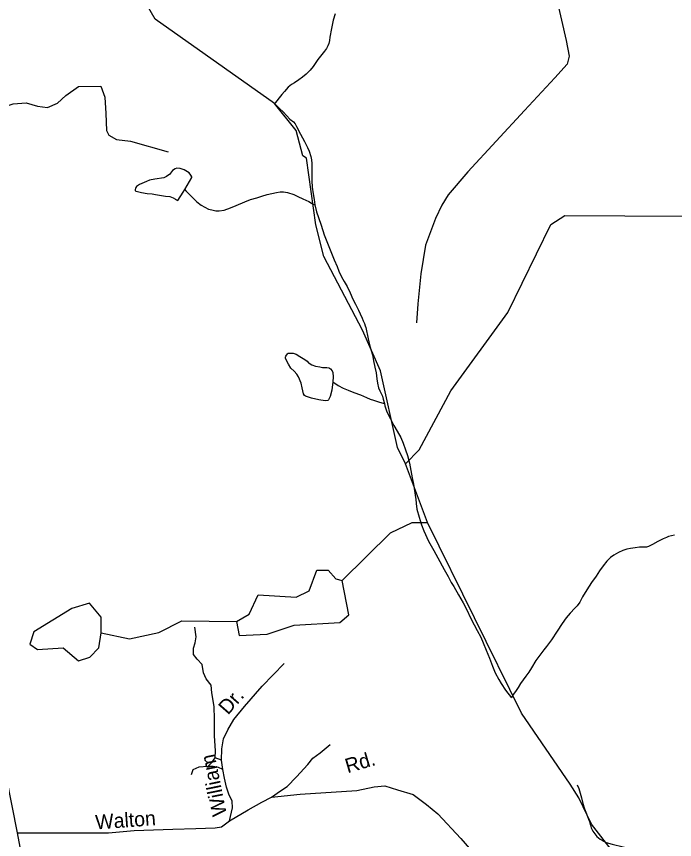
# Model space of a CAD drawing. Extents: x 2126262 to 2293712, y 749403 to 919119.
# Drawn here: x 2161171 to 2165466, y 819060 to 824437 of the extents above; entities that cross this region are included whole.
import ezdxf

# ---------------------------------------------------------------- set-up
doc = ezdxf.new("R2010")
doc.units = 0
for name, color, linetype in [('Exist Hydrographic Creek Single Shore', 7, 'Continuous'), ('Exist Hydrographic Misc Water Feature', 7, 'Continuous'), ('Exist Hydrographic Pond Under 1500 Sq Ft', 7, 'Continuous'), ('Exist Road Non-System Type 51', 7, 'Continuous'), ('Exist Road Non-System Type 51 Label', 7, 'Continuous'), ('Exist Road Primary NC Attributed', 7, 'Continuous')]:
    doc.layers.add(name, color=color, linetype=linetype)

msp = doc.modelspace()

# ---------------------------------------------------------------- linework, layer by layer
at = {"layer": 'Exist Hydrographic Creek Single Shore'}
msp.add_line((2163853.4, 821131.9), (2163709.5, 821515.4), dxfattribs=at)
for points in [[(2163709.5, 821515.4), (2163658.4, 821621.5), (2163547.5, 822122.4), (2163429.4, 822387.3), (2163176.5, 822868.2), (2163125.5, 823075.9), (2163064.4, 823510.3), (2163039.4, 823527.1), (2162997.5, 823692.1), (2162854.4, 823868.9), (2162076.4, 824419.7), (2161832.4, 824844.7), (2161823.4, 824943.2), (2161781.4, 824993.3), (2161645.4, 825484.9), (2161511.5, 825641.9), (2161361.4, 825743.4), (2160952.5, 825896.2), (2160708.5, 826163.7), (2160667.5, 826161.3)], [(2164786.2, 819421.7), (2164468.4, 819885.7), (2163853.4, 821131.9)], [(2165905.6, 815065), (2165946.6, 816806.3), (2166052.6, 817197.7), (2166026.8, 817273.7), (2165875.6, 817457.3), (2165807.8, 817655.5), (2165813.7, 818147.5), (2165745.6, 818378.6), (2165653.8, 818564.2), (2165410.8, 818812), (2165276.7, 818903.3), (2165067.7, 818976.5), (2164924.6, 819159.9), (2164840.7, 819332.3), (2164786.2, 819421.7)]]:
    msp.add_lwpolyline(points, dxfattribs=at)
at = {"layer": 'Exist Hydrographic Misc Water Feature'}
for points in [[(2163250.5, 824453.5), (2163238.8, 824413.4), (2163227.3, 824357.6), (2163217, 824301.5), (2163213.4, 824279.3), (2163209.5, 824261.2), (2163203.5, 824245.6), (2163193.7, 824227.1), (2163181.6, 824211.1), (2163163.9, 824189.1), (2163138.3, 824155.2), (2163108.4, 824111), (2163088.3, 824086.9), (2163062.6, 824060.7), (2163036.8, 824040.3), (2163013, 824022.4), (2162985.3, 824004.3), (2162967.1, 823992), (2162943.3, 823974.1), (2162919.5, 823945.7), (2162903.7, 823927.8), (2162885.7, 823905.7), (2162869.9, 823885.4), (2162861.9, 823875.7), (2162858, 823867.3)], [(2162858, 823867.3), (2162859.8, 823863.4), (2162887.9, 823835.6), (2162911.9, 823813.7), (2162934.5, 823788), (2162956.2, 823766), (2162978.4, 823748.1), (2162990.5, 823734.5), (2162998.5, 823718.3), (2163024.9, 823668.4), (2163051.4, 823620.6), (2163069.4, 823581), (2163081.7, 823556.8), (2163091.8, 823522.8), (2163095.7, 823501.1), (2163098.1, 823476.8), (2163098.3, 823426.9), (2163098.7, 823363.1), (2163100.6, 823321.1), (2163107.1, 823279.1), (2163113.3, 823241.3), (2163119.4, 823207)], [(2162269.1, 823306.5), (2162314.8, 823384.7), (2162315, 823390.4), (2162308.5, 823400.3), (2162298.6, 823414.4), (2162264.4, 823434.2), (2162238.5, 823444.2), (2162218.4, 823446), (2162206.8, 823442.1), (2162188.5, 823429.8), (2162168.8, 823405.6), (2162159, 823397.8), (2162150.8, 823391.7), (2162132.7, 823383.5), (2162074.9, 823373.2), (2162038.6, 823366.9), (2162019.1, 823358.9), (2161974.8, 823338.8), (2161955.2, 823326.8), (2161947.6, 823314.5), (2161945.3, 823306.3), (2161945.1, 823300.7), (2161949.2, 823296.4), (2161961.3, 823292.6), (2161987.6, 823286.6), (2162023, 823280.8), (2162057.3, 823277.2), (2162077.6, 823273.3), (2162143.4, 823263.8), (2162171.7, 823259.9), (2162193.6, 823251.7), (2162207.8, 823243.9), (2162215.8, 823238.2), (2162223.6, 823234.2), (2162259.2, 823288.5), (2162269.1, 823306.5)], [(2162269.1, 823306.5), (2162277.1, 823298.3), (2162315.6, 823258.8), (2162347.6, 823226.8), (2162375.9, 823204.7), (2162399.9, 823191.3), (2162423.9, 823179.2), (2162445.8, 823173.4), (2162472.1, 823167.4), (2162493.8, 823167.8), (2162525.8, 823171.8), (2162567.9, 823186.2), (2162605.8, 823202.4), (2162661.6, 823226.4), (2162697.7, 823240.8), (2162739.1, 823253.2), (2162773.1, 823263.1), (2162807.6, 823273.3), (2162837.1, 823279.4), (2162869.1, 823287.9), (2162893.1, 823292), (2162913.2, 823292.2), (2162940.8, 823288), (2162981, 823274.2), (2163007.3, 823260.5), (2163041.1, 823244.8), (2163079.3, 823229), (2163095.7, 823217.1), (2163107.3, 823211.3), (2163119.4, 823207)], [(2163119.4, 823207), (2163130.1, 823161.2), (2163142, 823123.3), (2163160, 823073.5), (2163178.7, 823011.4), (2163200.8, 822955.8), (2163218.9, 822911.6), (2163245.3, 822848), (2163264, 822804.2), (2163276.1, 822772.4), (2163292.3, 822736.3), (2163310.1, 822706.3), (2163328.8, 822672.3), (2163349.1, 822630.7), (2163366.9, 822590.6), (2163383.1, 822556.9), (2163403, 822519.1), (2163415.3, 822493.3), (2163427.6, 822467.1), (2163434, 822449), (2163442, 822431.2), (2163447.9, 822415.3), (2163452, 822405.3), (2163466.6, 822331.3), (2163476.4, 822283.6), (2163495.3, 822227.6), (2163501.3, 822187.8), (2163509.2, 822145.6), (2163517.7, 822109.8), (2163523.8, 822069.9), (2163527.9, 822041.7), (2163534.1, 822012), (2163542.3, 821992.1), (2163554.4, 821970), (2163560.5, 821956), (2163564.8, 821935.9), (2163572.8, 821907.9)], [(2163709.5, 821515.4), (2163800.5, 821605.4), (2164006.4, 821991.6), (2164378.6, 822502.3), (2164658.4, 823077.2), (2164750.5, 823137.6), (2165533.4, 823131.3)], [(2163236.1, 822050.1), (2163228.5, 821996.1), (2163218.5, 821954.2), (2163212.3, 821940.2), (2163206.8, 821932.1), (2163202.7, 821928.2), (2163184.9, 821926), (2163144.7, 821931.7), (2163096.5, 821943.5), (2163056.7, 821957.2), (2163050.5, 821961), (2163044.6, 821971.2), (2163036.4, 822011), (2163028.2, 822041), (2163011.8, 822082.9), (2162999.9, 822100.9), (2162983.7, 822118.8), (2162961.3, 822140.4), (2162945.4, 822166.3), (2162933.3, 822188.5), (2162927.5, 822204.4), (2162927.1, 822210.5), (2162929.4, 822218.3), (2162939, 822232.6), (2162945.1, 822236.6), (2162954.8, 822238.3), (2162976.9, 822236.6), (2162996.8, 822230.8), (2163021, 822214.9), (2163053.4, 822195), (2163067.4, 822185.2), (2163077.2, 822175.2), (2163081.3, 822171.3), (2163099.6, 822161.2), (2163121.7, 822153.5), (2163151.6, 822147.7), (2163169.3, 822143.8), (2163197.4, 822144), (2163209.9, 822141.8), (2163213.8, 822139.9), (2163221.6, 822135.9), (2163231.6, 822122.2), (2163235.9, 822110.2), (2163237.8, 822081.9), (2163236.1, 822050.1)], [(2163236.1, 822050.1), (2163270.2, 822026.3), (2163302.3, 822008.5), (2163336.2, 821994.8), (2163372.1, 821980.9), (2163416.8, 821965.2), (2163456.5, 821947.4), (2163480.5, 821937.7), (2163500.4, 821929.8), (2163541, 821918), (2163564.8, 821910), (2163572.8, 821907.9)], [(2163572.8, 821907.9), (2163574.9, 821894.2), (2163589, 821854.3), (2163611.6, 821808.4), (2163633.5, 821764.5), (2163656.1, 821728.6), (2163680.1, 821686.8), (2163694.2, 821649), (2163710.6, 821606.7), (2163722.5, 821569.2), (2163736.9, 821519.2), (2163745.1, 821471.3), (2163753.5, 821423.4), (2163763.5, 821381.3), (2163772.1, 821325.2), (2163776, 821295.4)], [(2163776, 821295.4), (2163778.3, 821283.3), (2163780.3, 821255.4), (2163784.6, 821217.4), (2163798.6, 821165.4), (2163812.9, 821121.8)], [(2163297.5, 820753), (2163612.5, 821064.7), (2163753.6, 821130.7), (2163853.4, 821131.9)], [(2163812.9, 821121.8), (2163815, 821115.8), (2163829.5, 821075.9), (2163859.9, 821010.1), (2163894.1, 820948.1), (2163922.2, 820900.4), (2163962.8, 820824.5), (2163989.1, 820778.7), (2164009.4, 820738.8), (2164025.4, 820712.8), (2164055.9, 820659.1), (2164086.1, 820605.5), (2164112.3, 820555.6), (2164132.4, 820513.7), (2164159.1, 820461.7), (2164178.9, 820425.8), (2164201.5, 820381.9), (2164217.3, 820344.2), (2164237.8, 820296.5), (2164257.9, 820244.3), (2164278.2, 820192.6), (2164296.4, 820148.8), (2164319, 820104.9), (2164335, 820078.9), (2164363.1, 820035.3), (2164401.4, 819985.3)], [(2165467.1, 821049), (2165427.1, 821038.8), (2165413.4, 821032.7), (2165391.2, 821024.7), (2165357.6, 821006.3), (2165323.5, 820988.3), (2165295.7, 820974.3), (2165283.6, 820970.1), (2165267.8, 820969.9), (2165237.6, 820969.7), (2165209.7, 820965.8), (2165179.6, 820961.4), (2165155.6, 820957.3), (2165129.6, 820949.1), (2165099.6, 820934.9), (2165070.1, 820918.7), (2165048.4, 820902.5), (2165024, 820878.6), (2165000.2, 820848.6), (2164976.8, 820814.4), (2164954.9, 820780.4), (2164925.3, 820738.2), (2164893.3, 820691.9), (2164865.9, 820645.8), (2164847.8, 820611.6), (2164829.8, 820587.5), (2164816, 820571.3), (2164786.1, 820539.3), (2164758, 820509.1), (2164732.6, 820471.2), (2164700.8, 820420.8), (2164663.5, 820364.7), (2164631.5, 820320.5), (2164613.7, 820298.5), (2164587.6, 820264.3), (2164562, 820230), (2164532.3, 820182.1), (2164516.3, 820154.1), (2164496.6, 820127.9), (2164478.9, 820103.8), (2164460.9, 820079.8), (2164445.1, 820053.7), (2164432.8, 820033.7), (2164415.2, 820009.6), (2164407.4, 819995.3), (2164401.4, 819985.3)], [(2161724.4, 820411.5), (2161908.5, 820371.6), (2162099.4, 820413.6), (2162249.5, 820489.2), (2162607.5, 820485.1)], [(2164830.4, 819416.9), (2164840.7, 819392.6), (2164858.9, 819333.1), (2164866.9, 819294.9), (2164879.2, 819261), (2164891.3, 819227.2), (2164905.7, 819193.3), (2164911.6, 819177), (2164917.8, 819153.4), (2164921.9, 819137.3), (2164933.9, 819115.3), (2164945.8, 819097.6), (2164959.8, 819079.7), (2164980.1, 819063.6), (2164994.2, 819055.8), (2165020.3, 819041.7), (2165058.4, 819030.3), (2165130.6, 819012.5), (2165184.3, 818998.6), (2165210.8, 818991), (2165236.8, 818978.9), (2165262.9, 818965.3)]]:
    msp.add_lwpolyline(points, dxfattribs=at)
at = {"layer": 'Exist Hydrographic Pond Under 1500 Sq Ft'}
for points in [[(2162997.5, 820644.4), (2163081.4, 820685.3), (2163130.4, 820818.8), (2163205.4, 820820.5), (2163255.5, 820763.7), (2163297.5, 820753)], [(2162607.5, 820485.1), (2162624.5, 820392.9), (2162807.4, 820402.2), (2162982.6, 820461), (2163282.5, 820477.8), (2163340.4, 820529), (2163297.5, 820753)], [(2162607.5, 820485.1), (2162690.4, 820532.6), (2162747.4, 820659.3), (2162997.5, 820644.4)], [(2161724.4, 820411.5), (2161724.4, 820513.2), (2161648.5, 820603.3), (2161532.4, 820569.7), (2161283.5, 820417.2), (2161258.5, 820335.7), (2161308.5, 820302), (2161475.4, 820311.6), (2161575.5, 820227.5), (2161650.5, 820252.3), (2161708.4, 820313.4), (2161724.4, 820411.5)]]:
    msp.add_lwpolyline(points, dxfattribs=at)
at = {"layer": 'Exist Road Non-System Type 51'}
for p, q in [((2162510, 819579.5), (2162466.7, 819593.5)), ((2162518.3, 819516.7), (2162510, 819579.5))]:
    msp.add_line(p, q, dxfattribs=at)
for points in [[(2164627.4, 825381.6), (2164623.9, 825175.6), (2164642.1, 824807), (2164661.6, 824709.2), (2164759.3, 824280.7), (2164778.8, 824177.4), (2164764.8, 824124.3), (2164686, 824035.6), (2164486.5, 823822), (2164116.8, 823421.3), (2163989.1, 823272.6), (2163947.3, 823204.1), (2163905.4, 823117.6), (2163840.6, 822942.3), (2163809.9, 822756.6), (2163790.3, 822559.7), (2163781.3, 822436.2)], [(2160270.4, 823638), (2160334.6, 823631), (2160454.6, 823652), (2160714.8, 823722.5), (2160981.2, 823797.9), (2161065.7, 823837.8), (2161149.4, 823867.2), (2161233.1, 823872.7), (2161307.1, 823851.8), (2161372.7, 823842), (2161439.6, 823870), (2161494, 823921.6), (2161574.9, 823980.3), (2161721.4, 823981.7), (2161746.5, 823909), (2161753.5, 823802.9), (2161758.4, 823692.9), (2161773.8, 823660.8), (2161822.6, 823634.3), (2161916.1, 823623.1), (2162160.2, 823553.3)], [(2162466.7, 819593.5), (2162469.5, 819639.6), (2162463.9, 819737.3), (2162462.5, 819846.3), (2162461.1, 819930), (2162445.9, 820018.9), (2162441.8, 820067.8), (2162408.3, 820111), (2162391.5, 820148.7), (2162382.5, 820202.5), (2162350.4, 820237.4), (2162326.7, 820268.1), (2162325.3, 820310), (2162336.4, 820344.9), (2162343.4, 820384), (2162335, 820448.3)], [(2162510, 819579.5), (2162510.8, 819653), (2162522, 819717.3), (2162551.3, 819777.3), (2162588.9, 819844.3), (2162660.1, 819929.5), (2162774.1, 820062.8), (2162917.8, 820209.4)], [(2162835, 819336), (2162893.6, 819377.9), (2162938.3, 819407.2), (2162998.3, 819468.7), (2163072.9, 819550.4), (2163105, 819590.9), (2163153.8, 819625.8), (2163218, 819681.6)], [(2162419.3, 819536.2), (2162445.8, 819562.8), (2162466.7, 819593.5)], [(2162419.3, 819536.2), (2162360.7, 819533.4), (2162321.6, 819515.3), (2162311.8, 819481.8)], [(2162518.3, 819516.7), (2162490.4, 819530.7), (2162455.6, 819536.2), (2162419.3, 819536.2)], [(2162560.8, 819181.7), (2162581.1, 819267.6), (2162578.3, 819310.9), (2162557.4, 819356.9), (2162542, 819401.6), (2162528.1, 819461.7), (2162518.3, 819516.7)], [(2162835, 819336), (2163021.7, 819355.5), (2163392.2, 819380), (2163505.2, 819405.1), (2163576.3, 819410.7), (2163657.2, 819384.1), (2163760.5, 819353.4), (2163847, 819289.2), (2163922.3, 819227.7), (2164072.3, 819067.9), (2164140.7, 818986.9), (2164189.5, 818900.3), (2164246.7, 818851.4)], [(2162560.8, 819181.7), (2162682.2, 819254.3), (2162772.2, 819305.3), (2162835, 819336)], [(2161176.7, 819102.9), (2161408.1, 819104.8), (2161597.9, 819104.8), (2161770.9, 819104.8), (2161938.3, 819118.8), (2162192.3, 819127.2), (2162342.5, 819132.1), (2162466.7, 819136.3), (2162508.5, 819143.3), (2162560.8, 819181.7)]]:
    msp.add_lwpolyline(points, dxfattribs=at)
at = {"layer": 'Exist Road Primary NC Attributed'}
msp.add_lwpolyline([(2161401.5, 817935), (2161287.3, 818509.7), (2161176.7, 819102.9), (2160955.1, 820216.1), (2160870.7, 820727.8), (2160762.6, 821341.5), (2160692.2, 821776.4), (2160628.7, 822108.1), (2160585.4, 822358), (2160525.4, 822638.7), (2160471, 822809), (2160411.7, 822942.4), (2160305.7, 823171.4), (2160165.5, 823395.5), (2160095.7, 823526.7), (2159924.8, 823732.7), (2159790.9, 823880.7), (2159604.7, 824039.2), (2159140.8, 824397.3), (2158810.1, 824645.9)], dxfattribs=at)

# ---------------------------------------------------------------- texts
at = {"layer": 'Exist Road Non-System Type 51 Label'}
for s, rotation, p in [('Dr.', 48.7852, (2162551.4, 819869.8)), ('William', 101.4345, (2162544.5, 819223.4)), ('Rd.', 16.4012, (2163332.1, 819492.5)), ('Walton', 4.0975, (2161688.7, 819125.8))]:
    msp.add_text(s, height=95, rotation=rotation, dxfattribs=at).set_placement(p)

doc.saveas('drawing.dxf')
